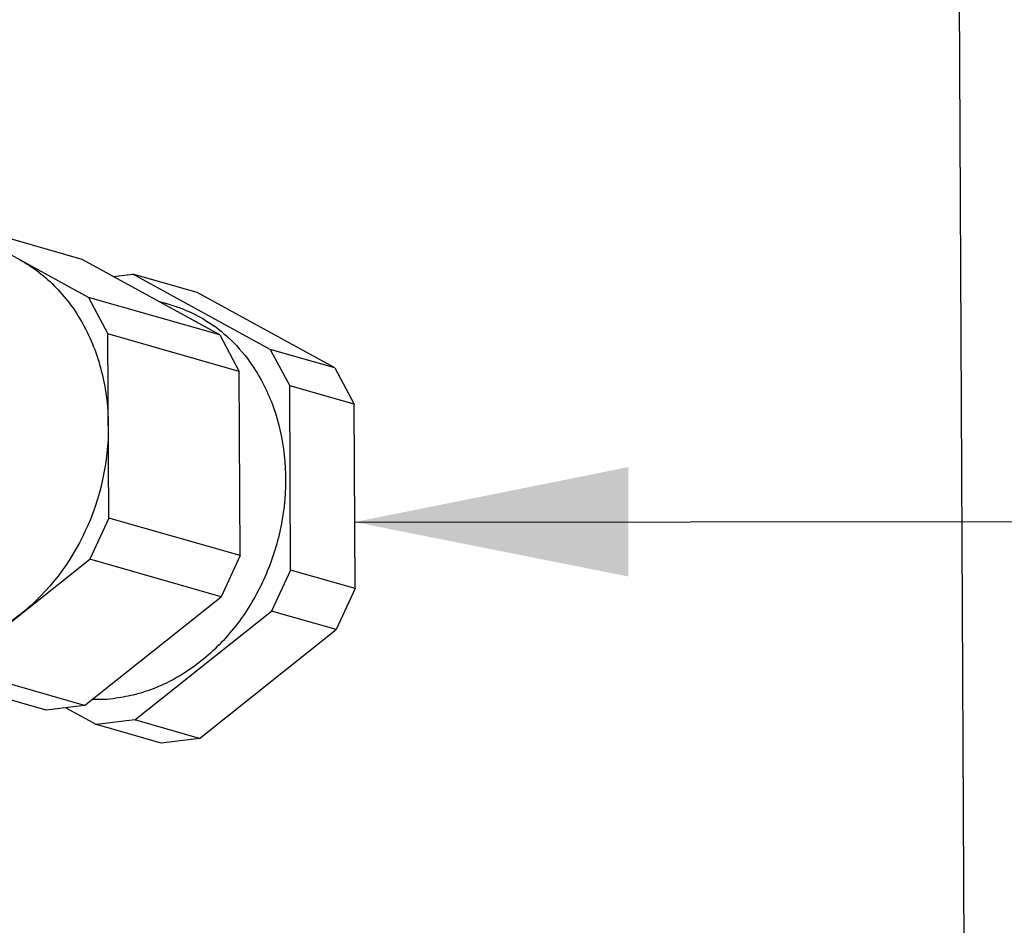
# Paper-space layout '45651_1_3' of a CAD drawing. Header units: millimetres. Extents: x -231 to 594, y 0 to 420.
# Tile 268 of 279: x 391 to 400, y 268 to 276. Entities that reach past the tile are written whole.
import ezdxf

# ---------------------------------------------------------------- set-up
doc = ezdxf.new("R2010")
doc.units = ezdxf.units.MM
doc.header["$LTSCALE"] = 32.67
doc.layers.get('0').update_dxf_attribs({"linetype": 'CONTINUOUS'})
doc.layers.add('02___PRT_ALL_AXES', color=7, linetype='CONTINUOUS')
doc.styles.get("Standard").update_dxf_attribs({"font": 'arial.ttf'})
doc.dimstyles.get("Standard").update_dxf_attribs({"dimtxt": 3.5, "dimasz": 2.5, "dimexe": 1, "dimexo": 0.0625, "dimtad": 1, "dimdsep": 46, "dimtxsty": 'STANDARD', "dimblk": '_FILLED', "dimblk1": '_FILLED', "dimblk2": '_FILLED', "dimcen": 0.09, "dimclrt": 5, "dimazin": 2, "dimtp": 0.01, "dimtm": 0.01, "dimtfac": 1, "dimtofl": 0, "dimtmove": 0, "dimatfit": 3, "dimldrblk": '_FILLED', "dimfxl": 1, "dimtolj": 1, "dimarcsym": 0})

# ---------------------------------------------------------------- blocks, each defined once
blk = doc.blocks.new('_FILLED')
at = {"color": 0, "linetype": 'BYBLOCK'}
blk.add_solid([(0, 0), (-1, 0.2), (-1, -0.2)], dxfattribs=at)

psp = doc.layouts.new('45651_1_3')

# ---------------------------------------------------------------- linework, layer by layer
at = {"color": 7, "linetype": 'CONTINUOUS'}
for p, q in [((399.465, 330.4571), (399.8166, 259.304)), ((391.7747, 273.7899), (390.5175, 274.4791)), ((391.7181, 274.1355), (390.5175, 274.4791)), ((392.9754, 273.4463), (391.7181, 274.1355)), ((391.9989, 273.9816), (392.1791, 274.0036)), ((393.4363, 273.3143), (392.1791, 274.0036)), ((392.7687, 273.8349), (392.1791, 274.0036)), ((391.7747, 273.7899), (391.952, 273.4575)), ((392.9754, 273.4463), (391.7747, 273.7899)), ((394.0259, 273.1456), (392.7687, 273.8349)), ((391.9603, 271.7731), (391.952, 273.4575)), ((393.1526, 273.1139), (391.952, 273.4575)), ((392.9754, 273.4463), (393.1526, 273.1139)), ((393.4363, 273.3143), (393.6135, 272.982)), ((394.0259, 273.1456), (393.4363, 273.3143)), ((393.1609, 271.4295), (393.1526, 273.1139)), ((394.0259, 273.1456), (394.2031, 272.8132)), ((393.6218, 271.2975), (393.6135, 272.982)), ((394.2031, 272.8132), (393.6135, 272.982)), ((394.2114, 271.1288), (394.2031, 272.8132)), ((391.9603, 271.7731), (391.7866, 271.3978)), ((393.1609, 271.4295), (391.9603, 271.7731)), ((390.5377, 270.4027), (391.7866, 271.3978)), ((392.9872, 271.0542), (391.7866, 271.3978)), ((393.1609, 271.4295), (392.9872, 271.0542)), ((393.6218, 271.2975), (393.4481, 270.9223)), ((394.2114, 271.1288), (393.6218, 271.2975)), ((394.2114, 271.1288), (394.0377, 270.7536)), ((391.7383, 270.0591), (392.9872, 271.0542)), ((392.1992, 269.9272), (393.4481, 270.9223)), ((394.0377, 270.7536), (393.4481, 270.9223)), ((392.7888, 269.7584), (394.0377, 270.7536)), ((391.7383, 270.0591), (390.5377, 270.4027)), ((391.3873, 270.0163), (390.1867, 270.3599)), ((391.7383, 270.0591), (391.3873, 270.0163)), ((391.5675, 270.0382), (391.8483, 269.8843)), ((392.1992, 269.9272), (391.8483, 269.8843)), ((392.7888, 269.7584), (392.1992, 269.9272)), ((392.4379, 269.7156), (391.8483, 269.8843)), ((392.7888, 269.7584), (392.4379, 269.7156))]:
    psp.add_line(p, q, dxfattribs=at)
at = {"layer": '02___PRT_ALL_AXES', "color": 7, "linetype": 'CONTINUOUS'}
psp.add_line((392.5227, 273.7226), (392.4153, 273.7533), dxfattribs=at)
for centre, radius, start, end in [((392.1284, 272.4228), 1.3612, 50.38919, 54.21007), ((391.8595, 271.4596), 1.3437, 268.04817, 276.97334)]:
    psp.add_arc(centre, radius, start, end, dxfattribs=at)
for points, knots in [([(391.1461, 274.1345), (391.2691, 274.0671), (391.4996, 273.8884), (391.7577, 273.5254), (391.9191, 273.0899), (391.9553, 272.7753), (391.9561, 272.6153)], [0, 0, 0, 0, 0.233742, 0.47747, 0.733288, 1, 1, 1, 1]), ([(392.5227, 273.7226), (392.5584, 273.7123), (392.7002, 273.665), (392.8334, 273.5925), (392.9244, 273.5269)], [0, 0, 0, 0, 0.249017, 1, 1, 1, 1]), ([(392.9962, 273.4714), (393.0223, 273.4499), (393.1247, 273.3586), (393.2137, 273.2523), (393.2719, 273.1669)], [0, 0, 0, 0, 0.246405, 1, 1, 1, 1]), ([(393.2719, 273.1669), (393.3523, 273.0488), (393.484, 272.7836), (393.5811, 272.3437), (393.5783, 271.8794), (393.4759, 271.4197), (393.2807, 270.9932), (393.0043, 270.6265), (392.6637, 270.3429), (392.4007, 270.2191), (392.2669, 270.178)], [0, 0, 0, 0, 0.119158, 0.243774, 0.372585, 0.503417, 0.633684, 0.760912, 0.883263, 1, 1, 1, 1]), ([(391.9561, 272.6153), (391.9577, 272.2877), (391.8153, 271.635), (391.4109, 271.0985), (391.1621, 270.9003)], [0, 0, 0, 0, 0.507276, 1, 1, 1, 1]), ([(391.1621, 270.9003), (391.0649, 270.8228), (390.858, 270.6895), (390.5173, 270.5655), (390.1676, 270.5274), (389.9383, 270.5616), (389.8293, 270.5928)], [0, 0, 0, 0, 0.263089, 0.51591, 0.760331, 1, 1, 1, 1]), ([(392.2669, 270.178), (392.2468, 270.1719), (392.1666, 270.1491), (392.0845, 270.1334), (392.0227, 270.1258)], [0, 0, 0, 0, 0.252537, 1, 1, 1, 1])]:
    psp.add_open_spline(points, degree=3, knots=knots, dxfattribs=at)

# ---------------------------------------------------------------- leaders
at = {"color": 2, "linetype": 'CONTINUOUS'}
psp.add_leader([(394.2084, 271.7365), (456.3935, 271.7921), (460.3935, 271.7921)], dimstyle='STANDARD', override={"dimtad": 0}, dxfattribs=at)

doc.saveas('drawing.dxf')
